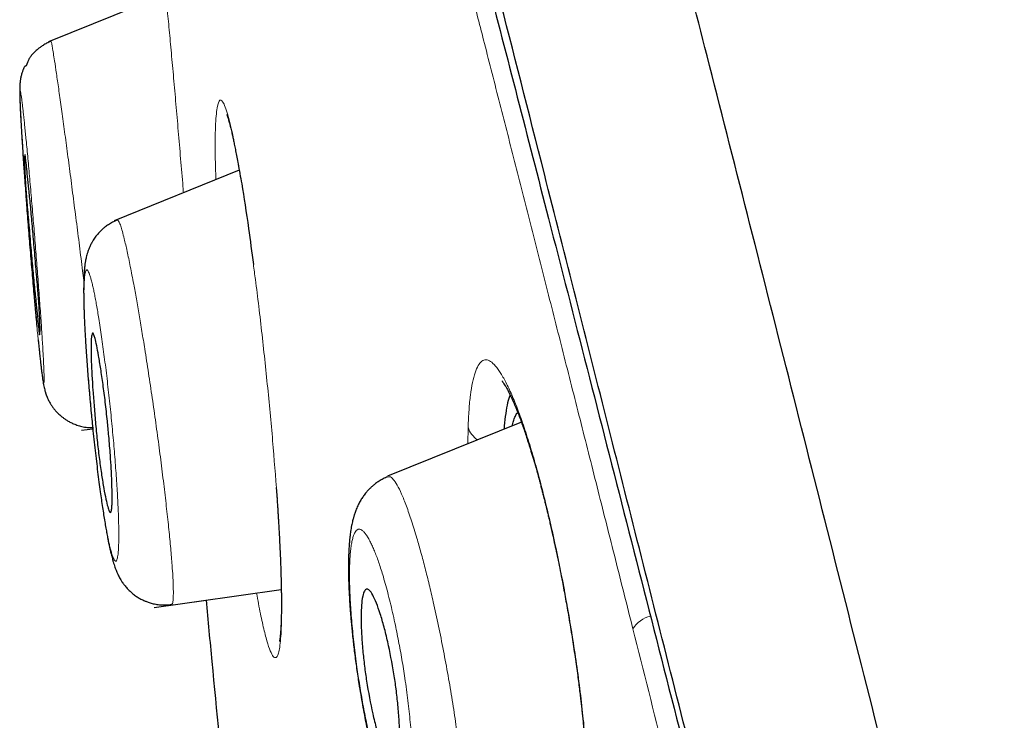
# Model space of a CAD drawing. Header units: millimetres. Extents: x 8 to 428, y 12 to 633.
# Tile 595 of 656: x 28 to 38, y 605 to 612. Entities that reach past the tile are written whole.
import ezdxf

# ---------------------------------------------------------------- set-up
doc = ezdxf.new("R2010")
doc.units = ezdxf.units.MM

msp = doc.modelspace()

# ---------------------------------------------------------------- linework, layer by layer
at = {"color": 7, "linetype": 'Continuous', "lineweight": 30}
for p, q in [((29.3339, 612.1592), (28.148, 611.6801)), ((30.0769, 610.3808), (28.8113, 609.8694)), ((32.9315, 607.8318), (31.5772, 607.2846)), ((28.4824, 607.7498), (28.5954, 607.7657)), ((30.4517, 607.1701), (30.4601, 607.0517)), ((29.2171, 605.9584), (30.5022, 606.139)), ((29.2171, 605.9584), (29.7413, 606.0321))]:
    msp.add_line(p, q, dxfattribs=at)
at = {"color": 8, "linetype": 'Continuous', "lineweight": 0}
for p, q in [((32.3905, 607.6132), (32.3924, 607.7804)), ((30.4601, 607.0519), (30.4609, 607.0605))]:
    msp.add_line(p, q, dxfattribs=at)
for centre, radius, start, end in [((32.612, 607.8452), 0.229, 196.45523, 237.34644), ((34.2962, 605.6002), 0.2756, 102.41891, 149.18856)]:
    msp.add_arc(centre, radius, start, end, dxfattribs=at)
at = {"color": 7, "linetype": 'Continuous', "lineweight": 30}
for points, knots in [([(56.3084, 527.3384), (55.9941, 528.5668), (55.3684, 531.0114), (54.3974, 534.7811), (53.4234, 538.5622), (52.4446, 542.3549), (51.3648, 546.5405), (50.183, 551.1198), (48.9006, 556.0848), (47.4721, 561.6321), (45.8955, 567.7613), (44.1799, 574.4914), (42.4631, 581.2401), (40.7476, 588.0178), (39.3195, 593.6739), (38.1816, 598.1969), (37.3257, 601.5945), (36.4727, 604.9786), (35.6271, 608.3232), (34.8459, 611.3996), (34.1381, 614.1634), (33.5133, 616.5785), (32.9472, 618.7238), (32.4509, 620.5782), (32.0208, 622.1762), (31.5881, 623.7788), (31.1759, 625.3003), (30.7985, 626.6691), (30.5002, 627.7515), (30.2756, 628.5792), (30.1231, 629.1471), (30.0342, 629.4727), (29.9948, 629.5945), (29.9826, 629.6146), (29.9857, 629.6052), (29.9857, 629.605)], [0, 0, 0, 0, 0.028425, 0.05657, 0.08452, 0.112315, 0.140016, 0.176199, 0.212256, 0.248183, 0.296953, 0.345657, 0.394582, 0.443744, 0.49315, 0.518006, 0.543042, 0.568293, 0.593809, 0.619642, 0.641414, 0.663436, 0.685472, 0.707234, 0.728735, 0.750032, 0.781689, 0.813116, 0.844401, 0.875629, 0.90684, 0.937939, 0.968835, 0.999454, 1, 1, 1, 1]), ([(54.5761, 527.4603), (54.3206, 528.4477), (53.8101, 530.4211), (53.0168, 533.4619), (52.215, 536.5316), (51.406, 539.6262), (50.5923, 542.7349), (49.6218, 546.4474), (48.4925, 550.7662), (47.2059, 555.6873), (45.8649, 560.8321), (44.4675, 566.1972), (43.0203, 571.7862), (41.5753, 577.3784), (40.1347, 582.9755), (38.6996, 588.5719), (37.5102, 593.2244), (36.5673, 596.9299), (35.8639, 599.6964), (35.1673, 602.4405), (34.4806, 605.1489), (33.8086, 607.8004), (33.2122, 610.1526), (32.6923, 612.1956), (32.2467, 613.9432), (31.8285, 615.5689), (31.3997, 617.217), (30.9761, 618.8254), (30.5716, 620.3571), (30.1957, 621.7794), (29.8532, 623.0757), (29.5446, 624.2322), (29.2853, 625.1978), (29.073, 625.9938), (28.8919, 626.6849), (28.7556, 627.2131), (28.6704, 627.5424), (28.6329, 627.6688), (28.6214, 627.6916), (28.6242, 627.6814), (28.6243, 627.6812)], [0, 0, 0, 0, 0.023406, 0.046777, 0.070122, 0.093442, 0.116743, 0.140035, 0.176612, 0.213166, 0.24969, 0.291147, 0.332584, 0.37405, 0.415564, 0.457116, 0.498706, 0.519522, 0.540358, 0.561218, 0.582102, 0.603013, 0.623947, 0.639667, 0.655399, 0.671137, 0.686871, 0.707827, 0.728758, 0.749662, 0.77471, 0.79973, 0.824744, 0.849753, 0.874758, 0.906003, 0.93721, 0.968374, 0.999494, 1, 1, 1, 1]), ([(28.6685, 627.05), (28.6877, 626.9842), (28.7295, 626.8404), (28.889, 626.2191), (29.1259, 625.3278), (29.4129, 624.2626), (29.7761, 622.9206), (30.1762, 621.4271), (30.592, 619.8708), (31.0012, 618.3376), (31.4679, 616.5798), (31.9955, 614.5711), (32.5765, 612.3352), (33.2419, 609.7551), (33.9882, 606.8449), (34.8071, 603.6426), (35.6443, 600.3645), (36.4927, 597.0382), (37.4857, 593.1343), (38.2007, 590.3293), (38.6292, 588.6486)], [0, 0, 0, 0, 0.070953, 0.15488, 0.217851, 0.281106, 0.345079, 0.409356, 0.452146, 0.494965, 0.537942, 0.580866, 0.623631, 0.666583, 0.718021, 0.769234, 0.820601, 0.872047, 0.923333, 1, 1, 1, 1]), ([(28.1718, 611.6838), (28.1572, 611.6774), (28.1297, 611.6655), (28.0935, 611.6445), (28.0642, 611.6246), (28.0415, 611.607), (28.0251, 611.5928), (28.0131, 611.5817), (28.0039, 611.5727), (27.9961, 611.5647), (27.9888, 611.5569), (27.9821, 611.5494), (27.976, 611.5422), (27.9697, 611.5345), (27.9636, 611.5263), (27.9577, 611.5175), (27.9522, 611.5081), (27.9477, 611.499), (27.9431, 611.4888), (27.9387, 611.4784), (27.9346, 611.4683), (27.9312, 611.4598), (27.9283, 611.453), (27.9263, 611.4483), (27.9247, 611.4448), (27.9236, 611.4427), (27.9225, 611.4406), (27.9215, 611.4388), (27.9205, 611.4373), (27.9192, 611.4354), (27.9173, 611.4334), (27.9154, 611.4324), (27.9137, 611.4327), (27.9122, 611.4334), (27.9097, 611.4324), (27.9065, 611.4293), (27.9021, 611.4225), (27.8976, 611.4137), (27.8932, 611.4038), (27.8892, 611.3937), (27.885, 611.3824), (27.8804, 611.3686), (27.8752, 611.3512), (27.8707, 611.3338), (27.8671, 611.3171), (27.8641, 611.3011), (27.8617, 611.286), (27.8598, 611.2712), (27.8586, 611.2591), (27.8576, 611.2473), (27.8568, 611.2339), (27.8563, 611.2183), (27.8559, 611.1996), (27.8559, 611.1769), (27.8563, 611.1489), (27.8571, 611.117), (27.8583, 611.0813), (27.8599, 611.0433), (27.8618, 611.0012), (27.864, 610.9566), (27.8665, 610.9071), (27.8696, 610.8526), (27.873, 610.7932), (27.8766, 610.7338), (27.8806, 610.669), (27.8851, 610.5995), (27.89, 610.5261), (27.8947, 610.4566), (27.8992, 610.3919), (27.9034, 610.3325), (27.9085, 610.2622), (27.9149, 610.1773), (27.9229, 610.073), (27.9307, 609.9732), (27.9382, 609.8793), (27.9452, 609.792), (27.9526, 609.7026), (27.9603, 609.6111), (27.9681, 609.5177), (27.976, 609.423), (27.9838, 609.3276), (27.9911, 609.2389), (27.9978, 609.1573), (28.004, 609.0828), (28.0104, 609.008), (28.0174, 608.9308), (28.024, 608.8584), (28.0284, 608.8133), (28.0303, 608.7936)], [0, 0, 0, 0, 0.011406, 0.021419, 0.029905, 0.036769, 0.041948, 0.045403, 0.048518, 0.051138, 0.053486, 0.056033, 0.059072, 0.062775, 0.068219, 0.074827, 0.082638, 0.09153, 0.099733, 0.107424, 0.113644, 0.118426, 0.121099, 0.123035, 0.123758, 0.124351, 0.124863, 0.125369, 0.125945, 0.126645, 0.128517, 0.132679, 0.138562, 0.14537, 0.151795, 0.162245, 0.171489, 0.179589, 0.184972, 0.189824, 0.194222, 0.19827, 0.203381, 0.208552, 0.213899, 0.219488, 0.225374, 0.231641, 0.237793, 0.24596, 0.256178, 0.268459, 0.282801, 0.299204, 0.317663, 0.338183, 0.356084, 0.375273, 0.394518, 0.413086, 0.430986, 0.452428, 0.472844, 0.49224, 0.510621, 0.533555, 0.5547, 0.574062, 0.591645, 0.607451, 0.621479, 0.647002, 0.673102, 0.699893, 0.720453, 0.741421, 0.762803, 0.784607, 0.806934, 0.829808, 0.853211, 0.877125, 0.896619, 0.916427, 0.936863, 0.958698, 0.981983, 1, 1, 1, 1]), ([(29.9503, 610.9454), (29.9503, 610.9454), (29.9503, 610.9453), (29.9513, 610.9429), (29.953, 610.9385), (29.9553, 610.9323), (29.9577, 610.9253), (29.9604, 610.9175), (29.9633, 610.9083), (29.9665, 610.8979), (29.9698, 610.8867), (29.9735, 610.8735), (29.9779, 610.8575), (29.983, 610.8381), (29.9885, 610.8164), (29.9944, 610.7918), (30.0011, 610.7632), (30.0088, 610.7292), (30.0175, 610.6893), (30.0272, 610.6428), (30.0379, 610.5894), (30.0497, 610.5279), (30.0597, 610.4743), (30.0659, 610.44), (30.0676, 610.4305)], [0, 0, 0, 0, 0.0254954, 0.0615651, 0.098842, 0.1364657, 0.1701651, 0.1993461, 0.2332793, 0.2650674, 0.2954077, 0.3260006, 0.3669814, 0.4093823, 0.4531669, 0.498414, 0.5482495, 0.604131, 0.6660656, 0.7326428, 0.8050516, 0.8833022, 0.9674042, 1, 1, 1, 1]), ([(28.0004, 609.6306), (28.0069, 609.5537), (28.0193, 609.4055), (28.0365, 609.2037), (28.0498, 609.0365), (28.0581, 608.9074), (28.0617, 608.815), (28.0622, 608.7386), (28.0585, 608.7067), (28.0546, 608.7218), (28.05, 608.7592), (28.0431, 608.8257), (28.0331, 608.9238), (28.0197, 609.0561), (28.0027, 609.2206), (27.9839, 609.4129), (27.9684, 609.5914), (27.9561, 609.7401), (27.9434, 609.8873), (27.929, 610.0536), (27.9159, 610.2214), (27.9078, 610.3495), (27.9047, 610.4404), (27.9047, 610.5145), (27.9085, 610.5455), (27.9123, 610.5298), (27.9195, 610.4746), (27.9319, 610.3574), (27.949, 610.1883), (27.9648, 610.0274), (27.983, 609.8386), (27.9945, 609.701), (28.0004, 609.6306)], [0, 0, 0, 0, 0.0406571, 0.078428, 0.1136734, 0.1462625, 0.176226, 0.2037098, 0.250633, 0.2756903, 0.302481, 0.3310845, 0.3615141, 0.393594, 0.427681, 0.4635157, 0.5011424, 0.5220963, 0.5423116, 0.5805907, 0.6159426, 0.6486597, 0.6784798, 0.7056312, 0.7514711, 0.7763884, 0.8031836, 0.8615041, 0.8933972, 0.9271712, 0.9627577, 1, 1, 1, 1]), ([(30.0653, 610.4456), (30.0773, 610.38), (30.1112, 610.1944), (30.1643, 609.8476), (30.2037, 609.5503), (30.2199, 609.4278)], [0, 0, 0, 0, 0.243201, 0.688322, 1, 1, 1, 1]), ([(28.843, 609.8764), (28.8267, 609.8693), (28.7956, 609.8556), (28.7542, 609.8308), (28.7196, 609.8059), (28.6917, 609.7823), (28.67, 609.7614), (28.6533, 609.7435), (28.6395, 609.7275), (28.6267, 609.7114), (28.6133, 609.693), (28.5991, 609.6716), (28.5833, 609.6447), (28.5678, 609.614), (28.5543, 609.5824), (28.5436, 609.5523), (28.5354, 609.525), (28.5295, 609.502), (28.525, 609.4816), (28.5217, 609.464), (28.5189, 609.4477), (28.5163, 609.4304), (28.5136, 609.4101), (28.5113, 609.388), (28.5092, 609.3647), (28.5074, 609.3399), (28.506, 609.3146), (28.5049, 609.2894), (28.5042, 609.2657), (28.5036, 609.2413), (28.5032, 609.2151), (28.503, 609.1849), (28.503, 609.1513), (28.5033, 609.1129), (28.5039, 609.0743), (28.5046, 609.0372), (28.5055, 609.0022), (28.5066, 608.966), (28.5078, 608.9302), (28.5091, 608.8971), (28.5103, 608.8682), (28.5114, 608.8435), (28.5124, 608.8204), (28.5138, 608.7919), (28.5157, 608.7539), (28.5184, 608.7039), (28.5218, 608.6456), (28.5258, 608.5816), (28.5309, 608.5055), (28.5372, 608.4192), (28.5446, 608.3229), (28.5524, 608.2273), (28.5605, 608.1331), (28.5688, 608.0408), (28.5771, 607.9506), (28.5857, 607.8619), (28.5954, 607.7647), (28.6065, 607.6589), (28.6189, 607.5457), (28.6315, 607.4355), (28.6444, 607.3287), (28.6574, 607.2262), (28.6699, 607.1327), (28.682, 607.0474), (28.6934, 606.9697), (28.7049, 606.8955), (28.7162, 606.8258), (28.7272, 606.7617), (28.7377, 606.7031), (28.7472, 606.6528), (28.7558, 606.61), (28.7634, 606.5739), (28.7699, 606.5443), (28.7756, 606.5195), (28.7808, 606.498), (28.7867, 606.4742), (28.7938, 606.4475), (28.8016, 606.4199), (28.8101, 606.3926), (28.8187, 606.3669), (28.827, 606.3445), (28.8349, 606.3247), (28.8419, 606.3085), (28.8489, 606.2931), (28.8568, 606.2768), (28.8667, 606.258), (28.879, 606.2367), (28.8954, 606.2109), (28.9166, 606.1817), (28.9422, 606.1512), (28.9703, 606.1226), (28.996, 606.1001), (29.0182, 606.0829), (29.0364, 606.0701), (29.0545, 606.0584), (29.0724, 606.0479), (29.0909, 606.038), (29.1127, 606.0275), (29.1407, 606.0157), (29.1768, 606.0033), (29.221, 605.992), (29.2728, 605.9842), (29.3312, 605.9813), (29.3716, 605.9856), (29.3927, 605.9878)], [0, 0, 0, 0, 0.0099565, 0.0189581, 0.0268975, 0.0336965, 0.0393034, 0.0436871, 0.0474337, 0.0512601, 0.0557455, 0.0608884, 0.0666787, 0.0743795, 0.0824011, 0.0902011, 0.0975, 0.1043402, 0.1104246, 0.1156924, 0.1204593, 0.1265287, 0.1339757, 0.1420255, 0.1505748, 0.1595461, 0.1687654, 0.1775738, 0.1854111, 0.1923016, 0.2014077, 0.2103325, 0.2203106, 0.2314704, 0.2433132, 0.2520504, 0.2610352, 0.2702688, 0.2792778, 0.2871813, 0.29385, 0.2994364, 0.3042044, 0.3096181, 0.3188705, 0.3299223, 0.3427922, 0.3566436, 0.3702828, 0.3892649, 0.4077012, 0.4255773, 0.442899, 0.459667, 0.4758795, 0.4917759, 0.5075874, 0.5285347, 0.5493311, 0.56998, 0.5904896, 0.6108667, 0.6311261, 0.648422, 0.6656649, 0.6828646, 0.6999307, 0.7162348, 0.7316689, 0.7468913, 0.758565, 0.7696503, 0.7802772, 0.7870056, 0.7941236, 0.8021713, 0.8114545, 0.8221632, 0.832586, 0.8420313, 0.8502007, 0.8570081, 0.8624477, 0.8668131, 0.8715707, 0.8769739, 0.883063, 0.8899546, 0.8977475, 0.9064898, 0.9149349, 0.9223138, 0.9267056, 0.9309173, 0.9349753, 0.938877, 0.9426209, 0.9467702, 0.9523728, 0.9594144, 0.9678258, 0.9775008, 0.9882898, 1, 1, 1, 1]), ([(28.7433, 607.8413), (28.7456, 607.8182), (28.7507, 607.7675), (28.7615, 607.6507), (28.7728, 607.5089), (28.7818, 607.3686), (28.7864, 607.2734), (28.7888, 607.1998), (28.7906, 607.1372), (28.7914, 607.0785), (28.7911, 607.029), (28.7894, 606.9766), (28.7849, 606.9326), (28.7754, 606.9125), (28.7625, 606.926), (28.7465, 606.9723), (28.7278, 607.0503), (28.707, 607.1581), (28.6847, 607.2941), (28.6622, 607.4523), (28.641, 607.6269), (28.6242, 607.8083), (28.6095, 607.9873), (28.5919, 608.211), (28.5801, 608.4144), (28.5772, 608.5729), (28.5781, 608.6633), (28.5833, 608.7178), (28.595, 608.7446), (28.6171, 608.6967), (28.6469, 608.5491), (28.6759, 608.3736), (28.6992, 608.2139), (28.7229, 608.0339), (28.7365, 607.906), (28.7433, 607.8413)], [0, 0, 0, 0, 0.012315, 0.026927, 0.062629, 0.090379, 0.111193, 0.125034, 0.142615, 0.159648, 0.176045, 0.191953, 0.221973, 0.249839, 0.280009, 0.310575, 0.341302, 0.372496, 0.403873, 0.435783, 0.468137, 0.500791, 0.532058, 0.563081, 0.625163, 0.659208, 0.691378, 0.721463, 0.749796, 0.807181, 0.867752, 0.899507, 0.932026, 0.965607, 1, 1, 1, 1]), ([(28.0431, 608.6631), (28.0444, 608.6495), (28.0474, 608.6203), (28.0516, 608.5794), (28.0557, 608.5406), (28.0592, 608.5071), (28.0625, 608.4776), (28.0653, 608.4522), (28.0677, 608.4309), (28.0696, 608.4145), (28.0709, 608.4032), (28.072, 608.3938), (28.0732, 608.3836), (28.0748, 608.3698), (28.0769, 608.3526), (28.0794, 608.3329), (28.082, 608.3123), (28.085, 608.2906), (28.0884, 608.2665), (28.0925, 608.2399), (28.0975, 608.2109), (28.1031, 608.1834), (28.1085, 608.1605), (28.1135, 608.1418), (28.1178, 608.1278), (28.1212, 608.1173), (28.1239, 608.1098), (28.1262, 608.1036), (28.1279, 608.0992), (28.1291, 608.0961), (28.1297, 608.0946), (28.1302, 608.0934), (28.1304, 608.0927), (28.1306, 608.0923), (28.1308, 608.0919), (28.131, 608.0913), (28.1313, 608.0906), (28.1315, 608.09), (28.1317, 608.0896), (28.1321, 608.0884), (28.133, 608.0863), (28.1344, 608.0829), (28.1363, 608.0786), (28.1395, 608.0712), (28.1452, 608.0591), (28.1538, 608.0421), (28.1651, 608.0218), (28.1798, 607.9984), (28.1976, 607.9733), (28.2197, 607.9461), (28.2462, 607.918), (28.2734, 607.8935), (28.3001, 607.8726), (28.3261, 607.8547), (28.3564, 607.8367), (28.3927, 607.8186), (28.4361, 607.8015), (28.4862, 607.7874), (28.5399, 607.7778), (28.5768, 607.7769), (28.5947, 607.7765)], [0, 0, 0, 0, 0.031969, 0.068943, 0.103007, 0.133603, 0.160731, 0.18735, 0.209493, 0.227161, 0.240353, 0.247201, 0.258412, 0.27407, 0.294185, 0.318768, 0.346983, 0.375377, 0.403636, 0.441234, 0.478907, 0.515512, 0.547875, 0.575737, 0.598985, 0.613337, 0.62501, 0.633985, 0.640263, 0.642409, 0.643928, 0.644479, 0.644924, 0.645124, 0.645318, 0.645731, 0.646229, 0.647582, 0.64945, 0.652345, 0.655827, 0.65915, 0.6625, 0.666062, 0.674392, 0.685036, 0.698463, 0.714955, 0.734659, 0.756218, 0.779056, 0.803264, 0.820192, 0.837751, 0.857377, 0.880575, 0.907182, 0.936942, 0.96949, 1, 1, 1, 1]), ([(32.7356, 608.2484), (32.7355, 608.2485), (32.735, 608.2489), (32.7367, 608.2469), (32.7405, 608.2421), (32.7471, 608.2333), (32.7562, 608.2199), (32.7688, 608.2001), (32.785, 608.1718), (32.8035, 608.137), (32.8229, 608.0974), (32.8397, 608.0611), (32.8527, 608.0315), (32.8615, 608.011), (32.8687, 607.9939), (32.875, 607.9788), (32.8816, 607.9627), (32.8897, 607.9425), (32.9028, 607.909), (32.9204, 607.8626), (32.9417, 607.8039), (32.9628, 607.7434), (32.984, 607.6804), (33.0057, 607.613), (33.0288, 607.5389), (33.0535, 607.4563), (33.08, 607.3645), (33.1025, 607.2828), (33.1202, 607.2169), (33.132, 607.1721), (33.1424, 607.1317), (33.1515, 607.0961), (33.1596, 607.0641), (33.1665, 607.0366), (33.1721, 607.0142), (33.1764, 606.9964), (33.1816, 606.9754), (33.1888, 606.9457), (33.1983, 606.9062), (33.2091, 606.8605), (33.2208, 606.8102), (33.2335, 606.7547), (33.2482, 606.6894), (33.265, 606.6134), (33.2838, 606.5256), (33.3037, 606.4301), (33.3246, 606.3268), (33.3441, 606.2272), (33.362, 606.1327), (33.3783, 606.0446), (33.3947, 605.9526), (33.4113, 605.8569), (33.4279, 605.7581), (33.4438, 605.6594), (33.4594, 605.5589), (33.4742, 605.4597), (33.4881, 605.3626), (33.5003, 605.2731), (33.511, 605.1912), (33.5203, 605.1169), (33.5283, 605.0501), (33.5352, 604.9906), (33.541, 604.9385), (33.5458, 604.8935), (33.5498, 604.8555), (33.5532, 604.8227), (33.556, 604.795), (33.5584, 604.7699), (33.5609, 604.7443), (33.5638, 604.7129), (33.5674, 604.6741), (33.5715, 604.6278), (33.576, 604.5744), (33.5808, 604.5137), (33.5858, 604.4462), (33.5906, 604.375), (33.5949, 604.3039), (33.599, 604.2286), (33.6026, 604.1512), (33.6055, 604.0731), (33.6075, 604.0024), (33.6087, 603.9387), (33.6094, 603.8816), (33.6095, 603.8308), (33.6093, 603.786), (33.6088, 603.7463), (33.6081, 603.7108), (33.6074, 603.6835), (33.6068, 603.6635), (33.6063, 603.6497), (33.6058, 603.6367), (33.6053, 603.6244), (33.6048, 603.6122), (33.6042, 603.5993), (33.6034, 603.5844), (33.6025, 603.5666), (33.6012, 603.5454), (33.5996, 603.5209), (33.5975, 603.4935), (33.5949, 603.4634), (33.5918, 603.431), (33.5892, 603.4096), (33.5879, 603.3983)], [0, 0, 0, 0, 0.0018984, 0.0138037, 0.0249902, 0.0352606, 0.0459098, 0.0612551, 0.0775568, 0.094591, 0.1114398, 0.1273696, 0.1355768, 0.1424759, 0.1480414, 0.1522841, 0.1568658, 0.1629347, 0.1704933, 0.1862049, 0.2016791, 0.2167573, 0.2314394, 0.2465732, 0.2625839, 0.2797394, 0.2980516, 0.317534, 0.3266106, 0.3348831, 0.3422139, 0.3486038, 0.3540534, 0.3592596, 0.3631665, 0.3658254, 0.368543, 0.3740866, 0.3811855, 0.3888182, 0.3973176, 0.4065516, 0.4165197, 0.4295854, 0.4437272, 0.4589436, 0.4752323, 0.4925906, 0.5056429, 0.5192381, 0.5333748, 0.5480516, 0.5632676, 0.5786689, 0.5933025, 0.6093402, 0.6242676, 0.6380883, 0.6508051, 0.6624199, 0.6729327, 0.6823434, 0.6906517, 0.697857, 0.7039589, 0.7090096, 0.7138277, 0.7174715, 0.7213073, 0.7264087, 0.7329685, 0.740638, 0.7496516, 0.7600093, 0.7717106, 0.7846706, 0.7975378, 0.8098409, 0.8258352, 0.8407615, 0.8546195, 0.8674098, 0.8792464, 0.889996, 0.8996602, 0.9083977, 0.9164816, 0.9239177, 0.9273931, 0.9307069, 0.9338593, 0.9368502, 0.9396799, 0.9429426, 0.9465382, 0.9511483, 0.9567712, 0.963405, 0.9710472, 0.9796955, 0.9893472, 1, 1, 1, 1]), ([(32.8177, 608.1077), (32.8153, 608.1025), (32.8033, 608.0764), (32.7865, 608.0046), (32.7675, 607.8964), (32.7594, 607.8051), (32.7555, 607.7607)], [0, 0, 0, 0, 0.077006, 0.389927, 0.70296, 1, 1, 1, 1]), ([(32.8387, 607.7943), (32.8394, 607.7977), (32.8441, 607.8204), (32.8545, 607.8544), (32.8702, 607.8947), (32.8834, 607.9202), (32.8919, 607.9292), (32.894, 607.9314)], [0, 0, 0, 0, 0.049816, 0.33532, 0.621326, 0.908787, 1, 1, 1, 1]), ([(31.5794, 607.2803), (31.5636, 607.2734), (31.5335, 607.2603), (31.4926, 607.2365), (31.4575, 607.2124), (31.4283, 607.1889), (31.4036, 607.1664), (31.3823, 607.1447), (31.3637, 607.1238), (31.348, 607.1043), (31.3348, 607.0865), (31.3231, 607.0696), (31.3114, 607.0514), (31.2999, 607.0319), (31.2893, 607.0124), (31.2798, 606.9935), (31.2701, 606.9726), (31.2609, 606.9509), (31.2525, 606.9292), (31.2457, 606.9097), (31.2404, 606.8935), (31.2364, 606.8801), (31.2328, 606.8679), (31.2286, 606.8526), (31.2238, 606.8335), (31.2184, 606.8101), (31.2131, 606.7842), (31.2081, 606.7563), (31.2038, 606.7292), (31.2004, 606.7044), (31.1978, 606.6835), (31.1956, 606.6645), (31.1938, 606.6471), (31.1923, 606.6305), (31.1907, 606.6125), (31.1891, 606.5922), (31.1876, 606.5699), (31.1863, 606.5476), (31.1853, 606.5264), (31.1842, 606.5028), (31.1833, 606.4772), (31.1826, 606.4493), (31.182, 606.416), (31.1816, 606.3737), (31.1818, 606.3195), (31.1828, 606.2586), (31.1847, 606.1925), (31.1871, 606.1333), (31.1896, 606.0847), (31.1915, 606.0504), (31.1931, 606.0227), (31.1947, 605.9986), (31.1963, 605.9746), (31.1985, 605.943), (31.2016, 605.9019), (31.2059, 605.8498), (31.2113, 605.7895), (31.2179, 605.7207), (31.2255, 605.6483), (31.2341, 605.5732), (31.2433, 605.4973), (31.2535, 605.4189), (31.2643, 605.3406), (31.2756, 605.2635), (31.2891, 605.1758), (31.305, 605.0782), (31.3236, 604.972), (31.3426, 604.8702), (31.3598, 604.7835), (31.375, 604.7109), (31.3879, 604.6512), (31.4009, 604.5938), (31.4137, 604.5392), (31.426, 604.4888), (31.4381, 604.4407), (31.4495, 604.3968), (31.46, 604.3578), (31.4674, 604.331), (31.4724, 604.3134), (31.476, 604.3008), (31.4804, 604.2855), (31.486, 604.266), (31.4943, 604.238), (31.5048, 604.2034), (31.5173, 604.1639), (31.5298, 604.1256), (31.5425, 604.0882), (31.5552, 604.0522), (31.5659, 604.0231), (31.5743, 604.001), (31.5807, 603.9846), (31.5875, 603.9672), (31.5955, 603.9475), (31.6039, 603.9274), (31.6119, 603.909), (31.6198, 603.8911), (31.6292, 603.8705), (31.6408, 603.8462), (31.6534, 603.821), (31.6658, 603.7974), (31.6779, 603.7756), (31.6904, 603.7542), (31.704, 603.7322), (31.7186, 603.71), (31.7333, 603.689), (31.747, 603.6707), (31.7596, 603.6548), (31.77, 603.6422), (31.7792, 603.6317), (31.788, 603.6219), (31.7991, 603.61), (31.8126, 603.5962), (31.8268, 603.5827), (31.8392, 603.5715), (31.8487, 603.5634), (31.8591, 603.5548), (31.8736, 603.5433), (31.8951, 603.5276), (31.9211, 603.5106), (31.9541, 603.4915), (31.9919, 603.4731), (32.0338, 603.4569), (32.0689, 603.4463), (32.0991, 603.4392), (32.126, 603.4341), (32.1589, 603.4298), (32.1975, 603.4273), (32.2413, 603.4276), (32.2715, 603.4311), (32.2875, 603.4329)], [0, 0, 0, 0, 0.010664, 0.020418, 0.029182, 0.0369, 0.043581, 0.049944, 0.056234, 0.061917, 0.066614, 0.071126, 0.076242, 0.08198, 0.087286, 0.092437, 0.098055, 0.104922, 0.11135, 0.117087, 0.121684, 0.125341, 0.128936, 0.132584, 0.139004, 0.145986, 0.15362, 0.162098, 0.171178, 0.177825, 0.183929, 0.18944, 0.194296, 0.198863, 0.203676, 0.209548, 0.215967, 0.222015, 0.227675, 0.232982, 0.240674, 0.247681, 0.254389, 0.265799, 0.278893, 0.2935, 0.308402, 0.323468, 0.332202, 0.339411, 0.345097, 0.349493, 0.354324, 0.359942, 0.368874, 0.379279, 0.391161, 0.404487, 0.41925, 0.432649, 0.447045, 0.461809, 0.476301, 0.490524, 0.50448, 0.524916, 0.544763, 0.564026, 0.582715, 0.594861, 0.606759, 0.618408, 0.629809, 0.640651, 0.650371, 0.660952, 0.669735, 0.676712, 0.679373, 0.68196, 0.685513, 0.690112, 0.69576, 0.705727, 0.715694, 0.725394, 0.734926, 0.744674, 0.754237, 0.759175, 0.763447, 0.768331, 0.774219, 0.780708, 0.786342, 0.790984, 0.797321, 0.80531, 0.813854, 0.821635, 0.828202, 0.835188, 0.84261, 0.850143, 0.85755, 0.863815, 0.86894, 0.873759, 0.876721, 0.879854, 0.883861, 0.888795, 0.894086, 0.898222, 0.901117, 0.903215, 0.907606, 0.913512, 0.92087, 0.928309, 0.938715, 0.948103, 0.956622, 0.960878, 0.966316, 0.973005, 0.980894, 0.98992, 1, 1, 1, 1]), ([(30.4602, 607.0463), (30.4615, 607.0264), (30.464, 606.9889), (30.4674, 606.9368), (30.4703, 606.8907), (30.4723, 606.8583), (30.4733, 606.8411), (30.4735, 606.8374)], [0, 0, 0, 0, 0.279852, 0.528368, 0.74567, 0.946345, 1, 1, 1, 1]), ([(30.4735, 606.8374), (30.4742, 606.8262), (30.4758, 606.7985), (30.4784, 606.7539), (30.4813, 606.7002), (30.4844, 606.6413), (30.4875, 606.5771), (30.4906, 606.5098), (30.4935, 606.44), (30.4962, 606.3698), (30.4984, 606.3027), (30.5001, 606.2419), (30.5013, 606.1887), (30.5022, 606.1426), (30.5028, 606.1031), (30.5032, 606.0718), (30.5034, 606.0467), (30.5035, 606.0247), (30.5035, 606.0009), (30.5035, 605.9742), (30.5034, 605.9446), (30.503, 605.9132), (30.5025, 605.8808), (30.5018, 605.8492), (30.501, 605.8202), (30.5, 605.7948), (30.4991, 605.773), (30.4981, 605.7545), (30.4972, 605.7384), (30.4962, 605.7232), (30.4951, 605.7081), (30.4939, 605.6927), (30.4925, 605.6777), (30.491, 605.6633), (30.4895, 605.6504), (30.4881, 605.6402), (30.4869, 605.6323), (30.4858, 605.6259), (30.4849, 605.6208), (30.4841, 605.6167), (30.4835, 605.614), (30.4836, 605.6141), (30.4836, 605.6141)], [0, 0, 0, 0, 0.01703, 0.041695, 0.068494, 0.100434, 0.134946, 0.172026, 0.211669, 0.253288, 0.294822, 0.332719, 0.366991, 0.397643, 0.424681, 0.448111, 0.46399, 0.479212, 0.497149, 0.517911, 0.541497, 0.567906, 0.595746, 0.625291, 0.652814, 0.67789, 0.70052, 0.720706, 0.738462, 0.755889, 0.775405, 0.796225, 0.818518, 0.842318, 0.866591, 0.888775, 0.905945, 0.922419, 0.941368, 0.963057, 0.986714, 1, 1, 1, 1]), ([(31.6422, 605.2849), (31.6498, 605.2341), (31.6658, 605.1275), (31.6836, 604.9649), (31.6965, 604.8001), (31.7001, 604.6725), (31.6988, 604.583), (31.6963, 604.5266), (31.6902, 604.4567), (31.6787, 604.3959), (31.66, 604.3625), (31.6451, 604.3531), (31.6344, 604.3523), (31.624, 604.3558), (31.606, 604.3687), (31.5792, 604.4054), (31.542, 604.4854), (31.5035, 604.5945), (31.4645, 604.7287), (31.4153, 604.9288), (31.373, 605.1499), (31.3428, 605.3682), (31.3255, 605.53), (31.3129, 605.6948), (31.3093, 605.8307), (31.3112, 605.9318), (31.3166, 606.0185), (31.3274, 606.089), (31.3448, 606.13), (31.3603, 606.1424), (31.3722, 606.1433), (31.3824, 606.1396), (31.4, 606.1264), (31.4268, 606.0889), (31.4639, 606.0075), (31.5029, 605.8972), (31.5419, 605.7632), (31.5921, 605.5646), (31.6222, 605.3962), (31.6422, 605.2849)], [0, 0, 0, 0, 0.027146, 0.056886, 0.08951, 0.124968, 0.142385, 0.158541, 0.173356, 0.210276, 0.235627, 0.24977, 0.26083, 0.271766, 0.282633, 0.315088, 0.346931, 0.378433, 0.409448, 0.440152, 0.500333, 0.527168, 0.556674, 0.589383, 0.624923, 0.647629, 0.668232, 0.703445, 0.730537, 0.749566, 0.760702, 0.771779, 0.78285, 0.815576, 0.847745, 0.879149, 0.91022, 0.940636, 1, 1, 1, 1]), ([(29.7412, 606.0321), (29.7605, 605.8248), (29.8262, 605.1176), (29.948, 603.912), (30.0823, 602.6282), (30.1706, 601.8445), (30.2027, 601.5592)], [0, 0, 0, 0, 0.138882, 0.473831, 0.808473, 1, 1, 1, 1])]:
    msp.add_open_spline(points, degree=3, knots=knots, dxfattribs=at)
at = {"color": 8, "linetype": 'Continuous', "lineweight": 0}
for points, knots in [([(34.0595, 605.7414), (34.0004, 605.9755), (33.8826, 606.443), (33.7079, 607.1353), (33.5351, 607.819), (33.3644, 608.4932), (33.197, 609.1537), (33.0327, 609.8003), (32.8718, 610.4327), (32.7131, 611.0545), (32.5647, 611.6345), (32.4263, 612.1737), (32.2977, 612.6729), (32.1711, 613.1621), (32.0467, 613.6409), (31.9247, 614.1088), (31.7981, 614.5923), (31.6676, 615.0883), (31.5342, 615.5932), (31.4048, 616.0799), (31.2819, 616.5399), (31.1651, 616.9751), (31.0537, 617.3891), (30.9455, 617.7897), (30.8406, 618.1772), (30.739, 618.5518), (30.6347, 618.9353), (30.5284, 619.3253), (30.4208, 619.7193), (30.3176, 620.0969), (30.2123, 620.4817), (30.1058, 620.8707), (29.9987, 621.261), (29.897, 621.6315), (29.8003, 621.9834), (29.7083, 622.3176), (29.6143, 622.6585), (29.5191, 623.0032), (29.4242, 623.3481), (29.3353, 623.671), (29.2525, 623.9723), (29.1757, 624.2521), (29.1046, 624.5107), (29.0412, 624.7415), (28.9847, 624.9469), (28.9346, 625.1289), (28.889, 625.2936), (28.8481, 625.4412), (28.8115, 625.5722), (28.7774, 625.6928), (28.7464, 625.7998), (28.7192, 625.8913), (28.6972, 625.9631), (28.68, 626.0177), (28.6657, 626.0614), (28.6555, 626.0912), (28.6501, 626.1065), (28.6499, 626.1086), (28.6498, 626.1095)], [0, 0, 0, 0, 0.0142245, 0.0284041, 0.0425444, 0.0566522, 0.0707353, 0.0845516, 0.0983627, 0.1121794, 0.1260138, 0.1377788, 0.1495725, 0.161389, 0.1732221, 0.1850651, 0.1969111, 0.2108662, 0.2248035, 0.2387103, 0.2525744, 0.2657281, 0.2789023, 0.2920958, 0.305306, 0.3185293, 0.3317613, 0.3473601, 0.362954, 0.3785316, 0.3940804, 0.4125507, 0.4309881, 0.4494031, 0.4678047, 0.4862006, 0.5045976, 0.5270916, 0.5496154, 0.5721656, 0.5947381, 0.6173285, 0.6399318, 0.6625426, 0.6832708, 0.7039958, 0.7247127, 0.7454163, 0.766102, 0.7867847, 0.8116135, 0.8364559, 0.8613131, 0.8861846, 0.9110677, 0.9436639, 0.9762616, 1, 1, 1, 1]), ([(29.2656, 612.1317), (29.2637, 612.1648), (29.2578, 612.2647), (29.2503, 612.4074), (29.2429, 612.5595), (29.2379, 612.6856), (29.235, 612.7861), (29.2343, 612.8594), (29.2359, 612.9044), (29.2398, 612.92), (29.2461, 612.9047), (29.2548, 612.8583), (29.2656, 612.7828), (29.2785, 612.6798), (29.2932, 612.5506), (29.3097, 612.3969), (29.3278, 612.22), (29.3473, 612.0215), (29.3682, 611.8026), (29.3902, 611.5657), (29.413, 611.314), (29.4364, 611.0503), (29.4601, 610.7771), (29.4839, 610.4973), (29.5015, 610.288), (29.5109, 610.1729), (29.5125, 610.1528)], [0, 0, 0, 0, 0.021759, 0.065616, 0.109552, 0.153556, 0.197602, 0.241658, 0.285707, 0.329759, 0.373863, 0.418009, 0.462148, 0.506298, 0.550445, 0.594562, 0.638622, 0.682617, 0.726566, 0.770516, 0.814498, 0.858521, 0.90257, 0.946619, 0.990644, 1, 1, 1, 1]), ([(28.1723, 611.6797), (28.1728, 611.6807), (28.1741, 611.6831), (28.1792, 611.6612), (28.1867, 611.6227), (28.1964, 611.5649), (28.2097, 611.4801), (28.2273, 611.3623), (28.2498, 611.2064), (28.2752, 611.026), (28.3029, 610.8241), (28.3325, 610.6036), (28.3635, 610.3679), (28.3957, 610.1217), (28.4283, 609.8693), (28.4607, 609.6153), (28.4863, 609.4128), (28.5003, 609.2993), (28.5043, 609.2673)], [0, 0, 0, 0, 0.038851, 0.092856, 0.146646, 0.200153, 0.253525, 0.324969, 0.39673, 0.468677, 0.54067, 0.61262, 0.684527, 0.756372, 0.828215, 0.900054, 0.971861, 1, 1, 1, 1]), ([(27.943, 609.8007), (27.946, 609.7628), (27.9521, 609.6865), (27.9614, 609.5715), (27.9709, 609.4571), (27.9805, 609.3442), (27.99, 609.2336), (27.9995, 609.1256), (28.009, 609.0206), (28.0183, 608.9195), (28.0273, 608.8234), (28.0356, 608.7381), (28.0431, 608.6629), (28.0498, 608.5967), (28.0563, 608.5355), (28.0624, 608.4792), (28.0682, 608.4279), (28.0741, 608.3787), (28.0798, 608.3332), (28.0853, 608.2937), (28.09, 608.2632), (28.094, 608.2419), (28.0972, 608.2303), (28.0995, 608.2268), (28.1012, 608.2302), (28.1023, 608.2402), (28.1029, 608.2567), (28.1029, 608.2799), (28.1024, 608.3111), (28.1011, 608.3514), (28.0991, 608.4022), (28.0963, 608.4609), (28.0928, 608.527), (28.0885, 608.6001), (28.0836, 608.6801), (28.078, 608.7669), (28.0718, 608.8596), (28.065, 608.9574), (28.0577, 609.0599), (28.0499, 609.1663), (28.0416, 609.2757), (28.0331, 609.3871), (28.0242, 609.5005), (28.015, 609.6152), (28.0057, 609.7303), (27.9962, 609.8449), (27.9866, 609.9589), (27.9769, 610.0721), (27.9672, 610.1839), (27.9575, 610.2929), (27.948, 610.3978), (27.9388, 610.4979), (27.9299, 610.5933), (27.9217, 610.6785), (27.9143, 610.7538), (27.9077, 610.8195), (27.9014, 610.8805), (27.8954, 610.9367), (27.8897, 610.9881), (27.8841, 611.0371), (27.8785, 611.0823), (27.8734, 611.1216), (27.8688, 611.1525), (27.8649, 611.1743), (27.862, 611.186), (27.8598, 611.1892), (27.8583, 611.1857), (27.8573, 611.1757), (27.8569, 611.1591), (27.8569, 611.136), (27.8576, 611.1046), (27.8589, 611.064), (27.861, 611.0132), (27.8637, 610.9547), (27.8672, 610.8885), (27.8714, 610.8152), (27.8762, 610.7353), (27.8816, 610.6493), (27.8876, 610.5572), (27.8942, 610.459), (27.9014, 610.3562), (27.909, 610.2499), (27.917, 610.1408), (27.9253, 610.0289), (27.934, 609.9154), (27.94, 609.8389), (27.943, 609.8007)], [0, 0, 0, 0, 0.012349, 0.024847, 0.037418, 0.049875, 0.062353, 0.074872, 0.087373, 0.099991, 0.112504, 0.124829, 0.135255, 0.145612, 0.155945, 0.166304, 0.176734, 0.187283, 0.199992, 0.212521, 0.224945, 0.237344, 0.249797, 0.260155, 0.270474, 0.280802, 0.291187, 0.301677, 0.312318, 0.324805, 0.337288, 0.349867, 0.362395, 0.374845, 0.387237, 0.399745, 0.412319, 0.424807, 0.437341, 0.450012, 0.462543, 0.475008, 0.48748, 0.500034, 0.512509, 0.524921, 0.537348, 0.549866, 0.562549, 0.57521, 0.587717, 0.600143, 0.612562, 0.62505, 0.635396, 0.645704, 0.65602, 0.666393, 0.67687, 0.687495, 0.700014, 0.712514, 0.725126, 0.737634, 0.749973, 0.760372, 0.77071, 0.781037, 0.791403, 0.801855, 0.812443, 0.825088, 0.837586, 0.850014, 0.86245, 0.874973, 0.887383, 0.899758, 0.912179, 0.924722, 0.937464, 0.949942, 0.962431, 0.975018, 0.987546, 1, 1, 1, 1]), ([(29.8404, 610.2852), (29.8379, 610.3657), (29.8311, 610.5821), (29.8348, 610.8355), (29.8508, 611.0303), (29.8802, 611.1064), (29.9212, 611.0683), (29.9733, 610.9054), (30.0225, 610.6909), (30.0551, 610.5039), (30.0653, 610.4456)], [0, 0, 0, 0, 0.083817, 0.225411, 0.367036, 0.508865, 0.650833, 0.793074, 0.935425, 1, 1, 1, 1]), ([(28.8435, 609.8725), (28.8458, 609.874), (28.8511, 609.8773), (28.8629, 609.8564), (28.8775, 609.8193), (28.8945, 609.7631), (28.916, 609.6801), (28.9426, 609.5639), (28.9746, 609.4094), (29.0063, 609.2451), (29.0364, 609.0799), (29.0643, 608.9203), (29.0926, 608.7512), (29.1243, 608.5543), (29.1593, 608.3292), (29.1968, 608.0775), (29.233, 607.8238), (29.2672, 607.5721), (29.2988, 607.3266), (29.3271, 607.0916), (29.3519, 606.8709), (29.373, 606.6676), (29.3898, 606.4848), (29.4021, 606.3257), (29.4094, 606.1935), (29.4114, 606.0915), (29.4079, 606.0244), (29.4015, 605.9903), (29.3945, 605.9915), (29.3921, 605.9919)], [0, 0, 0, 0, 0.024753, 0.055848, 0.086826, 0.117647, 0.148391, 0.189567, 0.230947, 0.272444, 0.303593, 0.334721, 0.365819, 0.396891, 0.438273, 0.479655, 0.521029, 0.562368, 0.60366, 0.644944, 0.686305, 0.727763, 0.769292, 0.810868, 0.852497, 0.894228, 0.936064, 0.977979, 1, 1, 1, 1]), ([(30.2199, 609.4278), (30.2269, 609.377), (30.2571, 609.1561), (30.3084, 608.7174), (30.3695, 608.1436), (30.4231, 607.5674), (30.4491, 607.2123), (30.4622, 607.0345)], [0, 0, 0, 0, 0.069462, 0.301792, 0.534218, 0.7669, 1, 1, 1, 1]), ([(28.5743, 607.9802), (28.5778, 607.9424), (28.5851, 607.8662), (28.5968, 607.7515), (28.609, 607.6374), (28.6216, 607.5248), (28.6347, 607.4146), (28.648, 607.307), (28.6616, 607.2025), (28.6754, 607.102), (28.6892, 607.0066), (28.7022, 606.922), (28.7143, 606.8476), (28.7255, 606.7823), (28.7366, 606.722), (28.7474, 606.6667), (28.7581, 606.6165), (28.7692, 606.5685), (28.7806, 606.5244), (28.7919, 606.4865), (28.8025, 606.4575), (28.8124, 606.4376), (28.821, 606.4274), (28.8283, 606.4251), (28.8345, 606.4295), (28.84, 606.4404), (28.8449, 606.4578), (28.849, 606.4817), (28.8527, 606.5136), (28.8557, 606.5545), (28.8577, 606.6059), (28.8587, 606.665), (28.8585, 606.7315), (28.8573, 606.8047), (28.8549, 606.8848), (28.8514, 606.9714), (28.8468, 607.064), (28.8412, 607.1615), (28.8346, 607.2638), (28.827, 607.37), (28.8185, 607.4791), (28.8093, 607.5902), (28.7992, 607.7033), (28.7884, 607.8177), (28.777, 607.9324), (28.7649, 608.0468), (28.7524, 608.1604), (28.7393, 608.2732), (28.7258, 608.3841), (28.7121, 608.492), (28.6982, 608.5961), (28.6842, 608.6962), (28.6702, 608.7915), (28.6572, 608.8761), (28.645, 608.9503), (28.6339, 609.0152), (28.6229, 609.0753), (28.6121, 609.1304), (28.6016, 609.1807), (28.5907, 609.2285), (28.5797, 609.2723), (28.5686, 609.3101), (28.5583, 609.3395), (28.5488, 609.3599), (28.5406, 609.3703), (28.5337, 609.3724), (28.5279, 609.3679), (28.5227, 609.357), (28.5182, 609.3396), (28.5144, 609.3158), (28.5111, 609.2837), (28.5084, 609.2426), (28.5066, 609.1913), (28.5059, 609.1324), (28.5062, 609.066), (28.5076, 608.9926), (28.51, 608.9127), (28.5134, 608.8267), (28.5179, 608.7348), (28.5234, 608.6368), (28.5298, 608.5343), (28.5371, 608.4283), (28.5452, 608.3194), (28.5541, 608.2078), (28.5638, 608.0945), (28.5708, 608.0183), (28.5743, 607.9802)], [0, 0, 0, 0, 0.012352, 0.024849, 0.037419, 0.049876, 0.062354, 0.074876, 0.087379, 0.099995, 0.112506, 0.124839, 0.135267, 0.145624, 0.155958, 0.166318, 0.176753, 0.187309, 0.19999, 0.212506, 0.224934, 0.237353, 0.249841, 0.2602, 0.270522, 0.280853, 0.291241, 0.301732, 0.312371, 0.324843, 0.33733, 0.349912, 0.362435, 0.374891, 0.387286, 0.399793, 0.412365, 0.424851, 0.437375, 0.450061, 0.462598, 0.47506, 0.487522, 0.500061, 0.51254, 0.524951, 0.537375, 0.54989, 0.562572, 0.575067, 0.587535, 0.600104, 0.612631, 0.625061, 0.635396, 0.645696, 0.65601, 0.666384, 0.676867, 0.687505, 0.700022, 0.712529, 0.725127, 0.737625, 0.749992, 0.760386, 0.770723, 0.78105, 0.791418, 0.801874, 0.812466, 0.825106, 0.837603, 0.850031, 0.862467, 0.874989, 0.887408, 0.899789, 0.91221, 0.924746, 0.937474, 0.949956, 0.962442, 0.975029, 0.987557, 1, 1, 1, 1]), ([(32.3924, 607.7804), (32.3949, 607.8404), (32.4, 607.9606), (32.4154, 608.1103), (32.436, 608.2366), (32.4624, 608.3363), (32.4939, 608.4089), (32.5306, 608.453), (32.5722, 608.4678), (32.6184, 608.4517), (32.669, 608.4046), (32.7234, 608.3288), (32.781, 608.2251), (32.8412, 608.0949), (32.9034, 607.9391), (32.9671, 607.759), (33.0316, 607.5557), (33.0962, 607.3305), (33.1601, 607.0864), (33.2224, 606.8275), (33.2823, 606.5571), (33.3392, 606.2781), (33.3924, 605.9936), (33.4413, 605.7065), (33.4852, 605.4197), (33.5234, 605.1362), (33.5553, 604.8592), (33.5809, 604.5912), (33.6, 604.3345), (33.6126, 604.0917), (33.6186, 603.8652), (33.6177, 603.6579), (33.6104, 603.47), (33.5995, 603.3654), (33.5941, 603.313)], [0, 0, 0, 0, 0.031207, 0.062482, 0.093809, 0.125151, 0.156471, 0.187734, 0.218924, 0.250054, 0.281194, 0.312386, 0.343623, 0.374888, 0.406169, 0.437464, 0.468798, 0.500228, 0.531688, 0.563081, 0.594427, 0.625728, 0.656975, 0.688162, 0.719294, 0.750397, 0.781516, 0.812678, 0.843885, 0.875123, 0.906368, 0.937599, 0.968805, 1, 1, 1, 1]), ([(31.5802, 607.2771), (31.5867, 607.2795), (31.6026, 607.2853), (31.6343, 607.2582), (31.674, 607.2007), (31.7189, 607.1091), (31.7678, 606.9869), (31.8197, 606.8367), (31.8694, 606.6761), (31.9154, 606.5139), (31.9572, 606.3567), (31.9988, 606.1896), (32.0443, 605.9946), (32.093, 605.7711), (32.1434, 605.5208), (32.1903, 605.2683), (32.2327, 605.0179), (32.2699, 604.7738), (32.3008, 604.5406), (32.3256, 604.3217), (32.3439, 604.1201), (32.3555, 603.9386), (32.36, 603.7803), (32.3572, 603.6482), (32.3469, 603.5456), (32.3293, 603.4756), (32.3075, 603.4364), (32.2889, 603.4356), (32.2807, 603.4353)], [0, 0, 0, 0, 0.028559, 0.069331, 0.109879, 0.150281, 0.190927, 0.231791, 0.272771, 0.30353, 0.334269, 0.364982, 0.395678, 0.436574, 0.477477, 0.51836, 0.559171, 0.599876, 0.640506, 0.681168, 0.721892, 0.762665, 0.803464, 0.84429, 0.885192, 0.926208, 0.96731, 1, 1, 1, 1]), ([(30.4622, 607.0345), (30.4718, 606.8811), (30.491, 606.5749), (30.505, 606.186), (30.5078, 605.8646), (30.498, 605.6258), (30.476, 605.4808), (30.4466, 605.4388), (30.4147, 605.4656), (30.3835, 605.5326), (30.3488, 605.6432), (30.3113, 605.7989), (30.2788, 605.9535), (30.2587, 606.0674), (30.2523, 606.1039)], [0, 0, 0, 0, 0.1039, 0.207298, 0.310588, 0.414187, 0.517937, 0.621496, 0.69056, 0.759659, 0.82891, 0.898203, 0.967378, 1, 1, 1, 1]), ([(31.2678, 605.3543), (31.2723, 605.323), (31.2813, 605.2601), (31.2961, 605.1651), (31.3119, 605.0703), (31.3286, 604.9764), (31.346, 604.8842), (31.3654, 604.7875), (31.3868, 604.6873), (31.4103, 604.5845), (31.4345, 604.4859), (31.4591, 604.3926), (31.4826, 604.3103), (31.5048, 604.2383), (31.5258, 604.1754), (31.5466, 604.1176), (31.5674, 604.0649), (31.5881, 604.0172), (31.6099, 603.9722), (31.6326, 603.9312), (31.6557, 603.8964), (31.6778, 603.8705), (31.6989, 603.8534), (31.7188, 603.845), (31.7375, 603.8454), (31.7546, 603.855), (31.7703, 603.8737), (31.7844, 603.9014), (31.7969, 603.9378), (31.8077, 603.982), (31.8165, 604.0337), (31.8235, 604.0927), (31.8284, 604.1592), (31.8315, 604.2324), (31.8325, 604.3122), (31.8314, 604.3985), (31.8282, 604.4906), (31.8231, 604.5876), (31.8159, 604.6895), (31.8068, 604.7953), (31.7959, 604.9042), (31.7833, 605.0147), (31.7689, 605.1271), (31.7537, 605.2345), (31.7382, 605.3359), (31.7226, 605.4307), (31.7062, 605.5248), (31.6887, 605.6182), (31.6704, 605.711), (31.6501, 605.8081), (31.6278, 605.9086), (31.6036, 606.0109), (31.5789, 606.109), (31.5537, 606.2021), (31.5299, 606.2843), (31.5075, 606.3563), (31.4864, 606.4192), (31.4654, 606.4772), (31.4447, 606.53), (31.4244, 606.5773), (31.4031, 606.622), (31.3811, 606.6626), (31.3586, 606.6974), (31.3371, 606.7238), (31.3168, 606.7415), (31.2977, 606.75), (31.28, 606.7495), (31.2638, 606.7401), (31.2491, 606.7216), (31.2359, 606.6941), (31.2243, 606.6579), (31.2144, 606.6136), (31.2062, 606.5618), (31.1999, 606.5027), (31.1955, 606.4362), (31.1929, 606.3628), (31.1921, 606.283), (31.1932, 606.1971), (31.1963, 606.1055), (31.2013, 606.0081), (31.2081, 605.9062), (31.2166, 605.8006), (31.2269, 605.6921), (31.2389, 605.581), (31.2524, 605.4682), (31.2627, 605.3922), (31.2678, 605.3543)], [0, 0, 0, 0, 0.010269, 0.020637, 0.031153, 0.041542, 0.051913, 0.062313, 0.074823, 0.087332, 0.099951, 0.11246, 0.12481, 0.135215, 0.145558, 0.155889, 0.166257, 0.176711, 0.1873, 0.19996, 0.21247, 0.224904, 0.237337, 0.249843, 0.262263, 0.27465, 0.28708, 0.299626, 0.312361, 0.324976, 0.337466, 0.349898, 0.362344, 0.374873, 0.387278, 0.399773, 0.412335, 0.424817, 0.43732, 0.450053, 0.462608, 0.475066, 0.487506, 0.50001, 0.510435, 0.520793, 0.531133, 0.541504, 0.551956, 0.562536, 0.575032, 0.587504, 0.60008, 0.612609, 0.625036, 0.635355, 0.645745, 0.656255, 0.666629, 0.677023, 0.687483, 0.699985, 0.712503, 0.725085, 0.737569, 0.749981, 0.762449, 0.774848, 0.787259, 0.799765, 0.812449, 0.825101, 0.837606, 0.850036, 0.862468, 0.874975, 0.88744, 0.899845, 0.912266, 0.92478, 0.937459, 0.949958, 0.962441, 0.975023, 0.987557, 1, 1, 1, 1]), ([(37.8165, 590.7719), (37.6738, 591.3398), (37.3879, 592.4769), (36.9605, 594.1805), (36.5338, 595.8821), (36.1088, 597.5783), (35.7161, 599.1453), (35.3558, 600.5826), (35.0276, 601.891), (34.7019, 603.1883), (34.3786, 604.4745), (34.1659, 605.319), (34.0595, 605.7414)], [0, 0, 0, 0, 0.111671, 0.223618, 0.335712, 0.44785, 0.55996, 0.648002, 0.736001, 0.823974, 0.911955, 1, 1, 1, 1])]:
    msp.add_open_spline(points, degree=3, knots=knots, dxfattribs=at)

doc.saveas('drawing.dxf')
